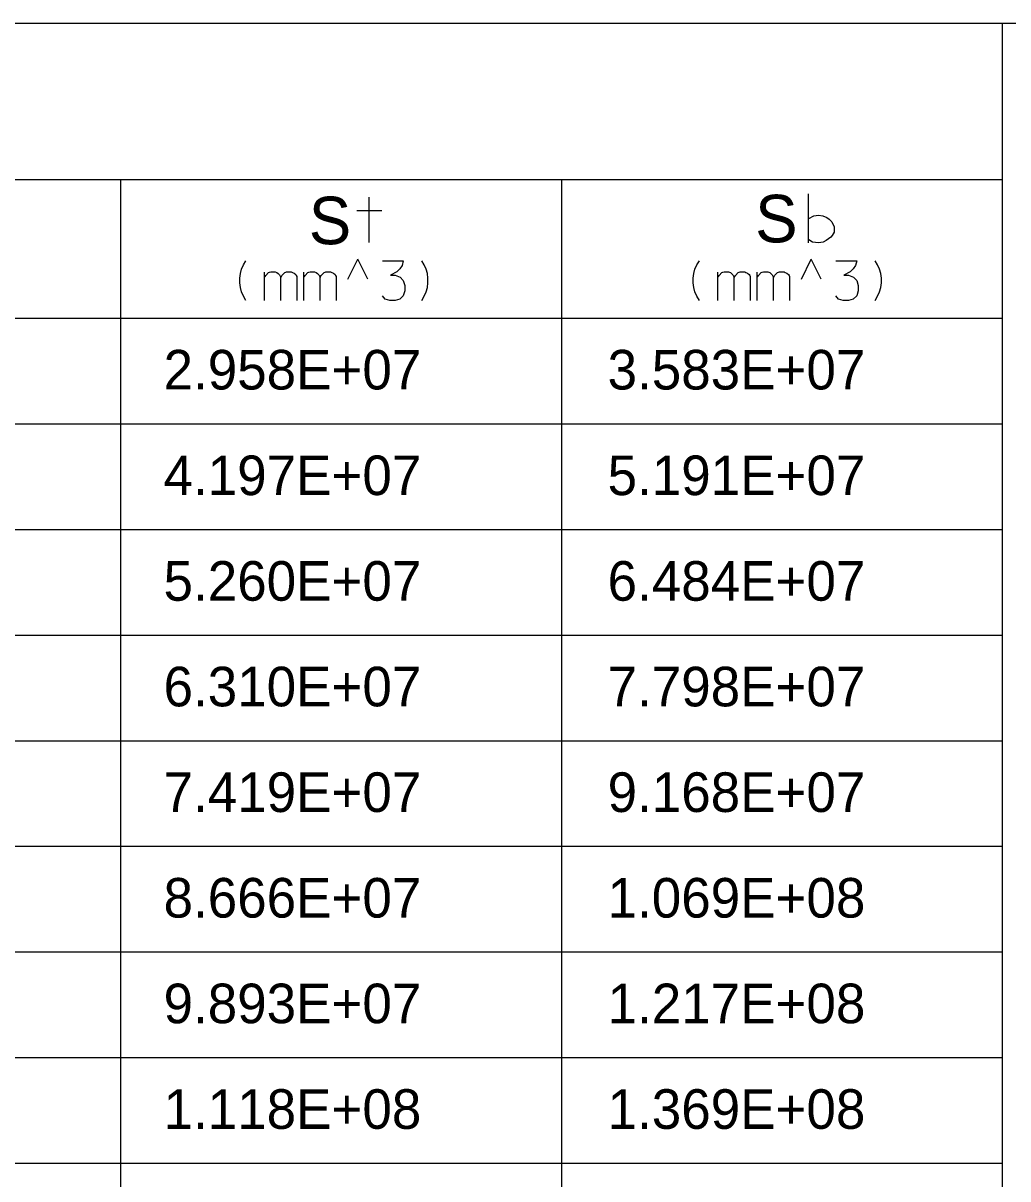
# Model space of a CAD drawing. Extents: x 635698 to 639877, y 296617 to 300175.
# Drawn here: x 636827.6 to 636902.1, y 299558.7 to 299646.3 of the extents above; entities that cross this region are included whole.
import ezdxf

# ---------------------------------------------------------------- set-up
doc = ezdxf.new("R2010")
doc.units = 0
doc.layers.add('2', color=7, linetype='Continuous')

msp = doc.modelspace()

# ---------------------------------------------------------------- linework, layer by layer
at = {"layer": '2'}
for p, q in [((636700.951, 299646.253), (637084.826, 299646.253)), ((636901.701, 299646.253), (636901.701, 299511.878)), ((636901.701, 299634.378), (636718.576, 299634.378)), ((636834.951, 299634.378), (636834.951, 299511.878)), ((636868.326, 299634.378), (636868.326, 299511.878)), ((636852.167, 299626.864), (636852.917, 299628.364)), ((636853.667, 299626.864), (636852.917, 299628.364)), ((636886.5, 299626.864), (636887.25, 299628.364)), ((636888, 299626.864), (636887.25, 299628.364)), ((636901.701, 299623.878), (636718.576, 299623.878)), ((636901.701, 299615.878), (636718.576, 299615.878)), ((636901.701, 299607.878), (636718.576, 299607.878)), ((636901.701, 299599.878), (636718.576, 299599.878)), ((636901.701, 299591.878), (636718.576, 299591.878)), ((636901.701, 299583.878), (636718.576, 299583.878)), ((636901.701, 299575.878), (636718.576, 299575.878)), ((636901.701, 299567.878), (636718.576, 299567.878)), ((636901.701, 299559.878), (636718.576, 299559.878))]:
    msp.add_line(p, q, dxfattribs=at)
for points in [[(636887.046, 299629.621), (636887.046, 299633.32)], [(636853.776, 299629.628), (636853.776, 299633.082)], [(636854.734, 299632.038), (636852.832, 299632.038)], [(636887.076, 299631.454), (636887.443, 299631.661), (636887.81, 299631.707), (636888.132, 299631.661), (636888.431, 299631.523), (636888.614, 299631.409), (636888.798, 299631.202), (636888.889, 299631.018), (636888.981, 299630.858), (636888.981, 299630.421), (636888.844, 299630.169), (636888.729, 299630.031), (636888.385, 299629.778), (636888.155, 299629.664), (636887.81, 299629.618), (636887.351, 299629.664), (636887.076, 299629.847)], [(636844.443, 299625.254), (636844.254, 299625.561), (636844.112, 299625.892), (636844.018, 299626.222), (636843.97, 299626.577), (636843.97, 299626.931), (636844.018, 299627.286), (636844.112, 299627.616), (636844.254, 299627.947), (636844.443, 299628.254)], [(636854.775, 299628.254), (636856.358, 299628.254), (636856.263, 299627.9), (636856.098, 299627.64), (636855.862, 299627.403), (636855.389, 299627.167), (636855.743, 299627.167), (636856.122, 299627.002), (636856.358, 299626.766), (636856.476, 299626.388), (636856.476, 299625.986), (636856.358, 299625.585), (636856.098, 299625.348), (636855.743, 299625.254), (636855.342, 299625.254), (636854.988, 299625.348), (636854.775, 299625.608)], [(636857.752, 299625.254), (636857.941, 299625.561), (636858.082, 299625.892), (636858.177, 299626.222), (636858.224, 299626.577), (636858.224, 299626.931), (636858.177, 299627.286), (636858.082, 299627.616), (636857.941, 299627.947), (636857.752, 299628.254)], [(636878.776, 299625.254), (636878.587, 299625.561), (636878.445, 299625.892), (636878.351, 299626.222), (636878.303, 299626.577), (636878.303, 299626.931), (636878.351, 299627.286), (636878.445, 299627.616), (636878.587, 299627.947), (636878.776, 299628.254)], [(636889.108, 299628.254), (636890.691, 299628.254), (636890.596, 299627.9), (636890.431, 299627.64), (636890.195, 299627.403), (636889.722, 299627.167), (636890.076, 299627.167), (636890.455, 299627.002), (636890.691, 299626.766), (636890.809, 299626.388), (636890.809, 299625.986), (636890.691, 299625.585), (636890.431, 299625.348), (636890.076, 299625.254), (636889.675, 299625.254), (636889.321, 299625.348), (636889.108, 299625.608)], [(636892.085, 299625.254), (636892.274, 299625.561), (636892.415, 299625.892), (636892.51, 299626.222), (636892.557, 299626.577), (636892.557, 299626.931), (636892.51, 299627.286), (636892.415, 299627.616), (636892.274, 299627.947), (636892.085, 299628.254)], [(636845.845, 299627.002), (636845.893, 299627.049), (636845.94, 299627.143), (636846.153, 299627.356), (636846.223, 299627.38), (636846.318, 299627.403), (636846.648, 299627.403), (636846.79, 299627.356), (636846.885, 299627.286), (636846.979, 299627.191), (636847.05, 299627.026), (636847.074, 299626.978), (636847.121, 299627.049), (636847.168, 299627.143), (636847.381, 299627.356), (636847.452, 299627.38), (636847.523, 299627.403), (636847.877, 299627.403), (636847.972, 299627.356), (636848.089, 299627.309), (636848.207, 299627.214), (636848.255, 299627.143), (636848.302, 299627.049), (636848.302, 299625.254)], [(636845.845, 299625.254), (636845.845, 299627.38)], [(636848.822, 299627.002), (636848.869, 299627.049), (636848.916, 299627.143), (636849.129, 299627.356), (636849.2, 299627.38), (636849.294, 299627.403), (636849.625, 299627.403), (636849.767, 299627.356), (636849.862, 299627.286), (636849.956, 299627.191), (636850.027, 299627.026), (636850.05, 299626.978), (636850.097, 299627.049), (636850.145, 299627.143), (636850.357, 299627.356), (636850.428, 299627.38), (636850.499, 299627.403), (636850.854, 299627.403), (636850.948, 299627.356), (636851.066, 299627.309), (636851.184, 299627.214), (636851.231, 299627.143), (636851.278, 299627.049), (636851.278, 299625.254)], [(636848.822, 299625.254), (636848.822, 299627.38)], [(636880.178, 299627.002), (636880.226, 299627.049), (636880.273, 299627.143), (636880.486, 299627.356), (636880.556, 299627.38), (636880.651, 299627.403), (636880.982, 299627.403), (636881.123, 299627.356), (636881.218, 299627.286), (636881.313, 299627.191), (636881.383, 299627.026), (636881.407, 299626.978), (636881.454, 299627.049), (636881.501, 299627.143), (636881.714, 299627.356), (636881.785, 299627.38), (636881.856, 299627.403), (636882.21, 299627.403), (636882.305, 299627.356), (636882.423, 299627.309), (636882.541, 299627.214), (636882.588, 299627.143), (636882.635, 299627.049), (636882.635, 299625.254)], [(636880.178, 299625.254), (636880.178, 299627.38)], [(636883.155, 299627.002), (636883.202, 299627.049), (636883.249, 299627.143), (636883.462, 299627.356), (636883.533, 299627.38), (636883.627, 299627.403), (636883.958, 299627.403), (636884.1, 299627.356), (636884.195, 299627.286), (636884.289, 299627.191), (636884.36, 299627.026), (636884.383, 299626.978), (636884.431, 299627.049), (636884.478, 299627.143), (636884.691, 299627.356), (636884.761, 299627.38), (636884.832, 299627.403), (636885.187, 299627.403), (636885.281, 299627.356), (636885.399, 299627.309), (636885.517, 299627.214), (636885.564, 299627.143), (636885.612, 299627.049), (636885.612, 299625.254)], [(636883.155, 299625.254), (636883.155, 299627.38)], [(636847.074, 299625.254), (636847.074, 299627.002)], [(636850.05, 299625.254), (636850.05, 299627.002)], [(636881.407, 299625.254), (636881.407, 299627.002)], [(636884.383, 299625.254), (636884.383, 299627.002)]]:
    msp.add_lwpolyline(points, dxfattribs=at)

# ---------------------------------------------------------------- texts
for s, height, p in [('S', 3.6, (636883, 299629.648)), ('S', 3.6, (636849.2, 299629.505)), ('2.958E+07', 3, (636838.201, 299618.503)), ('3.583E+07', 3, (636871.826, 299618.503)), ('4.197E+07', 3, (636838.201, 299610.503)), ('5.191E+07', 3, (636871.826, 299610.503)), ('5.260E+07', 3, (636838.201, 299602.503)), ('6.484E+07', 3, (636871.826, 299602.503)), ('6.310E+07', 3, (636838.201, 299594.503)), ('7.798E+07', 3, (636871.826, 299594.503)), ('7.419E+07', 3, (636838.201, 299586.503)), ('9.168E+07', 3, (636871.826, 299586.503)), ('8.666E+07', 3, (636838.201, 299578.503)), ('1.069E+08', 3, (636871.826, 299578.503)), ('9.893E+07', 3, (636838.201, 299570.503)), ('1.217E+08', 3, (636871.826, 299570.503)), ('1.118E+08', 3, (636838.201, 299562.503)), ('1.369E+08', 3, (636871.826, 299562.503))]:
    msp.add_text(s, height=height, dxfattribs=at).set_placement(p)

doc.saveas('drawing.dxf')
